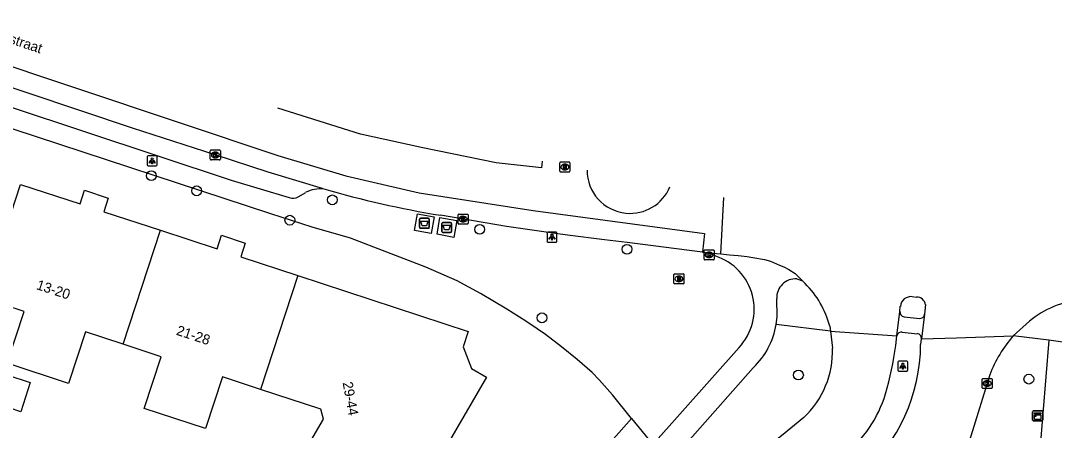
# Model space of a CAD drawing. Extents: x 159961 to 160856, y 382704 to 383353.
# Drawn here: x 160353.9 to 160457.1, y 383299.5 to 383340.4 of the extents above; entities that cross this region are included whole.
import ezdxf

# ---------------------------------------------------------------- set-up
doc = ezdxf.new("R2010")
doc.units = 0
for name, color, linetype in [('IMGEO_Afval_apart_plaats', 7, 'Continuous'), ('IMGEO_Boom', 7, 'Continuous'), ('IMGEO_Brandkraan', 7, 'Continuous'), ('IMGEO_Fietspad_open', 7, 'Continuous'), ('IMGEO_Kast', 7, 'Continuous'), ('IMGEO_Kolk', 7, 'Continuous'), ('IMGEO_Lichtpunt', 7, 'Continuous'), ('IMGEO_Openbare_ruimte_label', 7, 'Continuous'), ('IMGEO_Pand', 7, 'Continuous'), ('IMGEO_Pand_nummerreeks', 7, 'Continuous'), ('IMGEO_Rijbaan_lokaal_gesloten', 7, 'Continuous'), ('IMGEO_Rijbaan_lokaal_open', 7, 'Continuous'), ('IMGEO_Rioolput', 7, 'Continuous'), ('IMGEO_Voetpad_gesloten', 7, 'Continuous'), ('IMGEO_Voetpad_open', 7, 'Continuous')]:
    doc.layers.add(name, color=color, linetype=linetype)

msp = doc.modelspace()

# ---------------------------------------------------------------- linework, layer by layer
at = {"layer": 'IMGEO_Afval_apart_plaats'}
for p, q in [((160393.68, 383319.8), (160393.68, 383320.6)), ((160393.68, 383320.6), (160393.68, 383319.8)), ((160393.78, 383320.7), (160394.57, 383320.7)), ((160394.57, 383320.7), (160393.78, 383320.7)), ((160394.67, 383320.6), (160394.67, 383319.8)), ((160394.67, 383319.8), (160394.67, 383320.6)), ((160394.57, 383319.7), (160393.78, 383319.7)), ((160393.78, 383319.7), (160394.57, 383319.7)), ((160395.91, 383319.39), (160395.91, 383320.19)), ((160395.91, 383320.19), (160395.91, 383319.39)), ((160396.01, 383320.29), (160396.8, 383320.29)), ((160396.8, 383320.29), (160396.01, 383320.29)), ((160396.9, 383320.19), (160396.9, 383319.39)), ((160396.9, 383319.39), (160396.9, 383320.19)), ((160396.8, 383319.29), (160396.01, 383319.29)), ((160396.01, 383319.29), (160396.8, 383319.29))]:
    msp.add_line(p, q, dxfattribs=at)
for points in [[(160393.82, 383320.41), (160394.53, 383320.41), (160394.38, 383319.94), (160393.97, 383319.94), (160393.82, 383320.41)], [(160396.05, 383320.01), (160396.76, 383320.01), (160396.61, 383319.54), (160396.2, 383319.54), (160396.05, 383320.01)]]:
    msp.add_lwpolyline(points, dxfattribs=at)
for centre, start, end in [((160393.78, 383320.6), 90, 180), ((160393.78, 383320.6), 90, 180), ((160394.57, 383320.6), 0, 90), ((160394.57, 383320.6), 360, 90), ((160393.78, 383319.8), 180, 270), ((160393.78, 383319.8), 180, 270), ((160394.57, 383319.8), 270, 0), ((160394.57, 383319.8), 270, 0), ((160396.01, 383320.19), 90, 180), ((160396.01, 383320.19), 90, 180), ((160396.01, 383319.39), 180, 270), ((160396.01, 383319.39), 180, 270), ((160396.8, 383320.19), 0, 90), ((160396.8, 383320.19), 360, 90), ((160396.8, 383319.39), 270, 0), ((160396.8, 383319.39), 270, 0)]:
    msp.add_arc(centre, 0.1, start, end, dxfattribs=at)
at = {"layer": 'IMGEO_Boom'}
for centre in [(160366.92, 383324.95), (160371.45, 383323.44), (160384.99, 383322.54), (160380.75, 383320.51), (160399.69, 383319.59), (160414.4, 383317.61), (160405.91, 383310.76), (160431.52, 383305.05), (160454.52, 383304.64)]:
    msp.add_circle(centre, 0.489, dxfattribs=at)
at = {"layer": 'IMGEO_Brandkraan'}
for p, q in [((160419.09, 383314.23), (160419.09, 383315.08)), ((160419.17, 383315.15), (160420.02, 383315.15)), ((160419.58, 383314.93), (160419.61, 383314.93)), ((160419.6, 383314.37), (160419.58, 383314.37)), ((160420.09, 383315.08), (160420.09, 383314.23)), ((160420.02, 383314.15), (160419.17, 383314.15))]:
    msp.add_line(p, q, dxfattribs=at)
for points in [[(160419.09, 383314.23), (160419.09, 383315.08)], [(160419.17, 383315.15), (160420.02, 383315.15)], [(160419.44, 383314.85), (160419.44, 383314.45), (160419.65, 383314.45)], [(160419.67, 383314.85), (160419.44, 383314.85)], [(160419.62, 383314.77), (160419.56, 383314.77), (160419.56, 383314.7)], [(160419.56, 383314.7), (160419.62, 383314.7)], [(160419.63, 383314.62), (160419.56, 383314.62), (160419.56, 383314.54)], [(160419.56, 383314.54), (160419.63, 383314.54)], [(160420.09, 383315.08), (160420.09, 383314.23)], [(160420.02, 383314.15), (160419.17, 383314.15)]]:
    msp.add_lwpolyline(points, dxfattribs=at)
for centre, radius, start, end in [((160419.17, 383315.08), 0.0765, 91.552, 178.448), ((160419.17, 383315.08), 0.0765, 91.552, 178.448), ((160419.17, 383314.23), 0.0765, 181.552, 268.448), ((160419.17, 383314.23), 0.0765, 181.552, 268.448), ((160419.62, 383314.73), 0.0379, 267.8285, 90.9355), ((160419.63, 383314.58), 0.0404, 269.8759, 90.5077), ((160419.66, 383314.7), 0.251, 268.6676, 293.5347), ((160419.68, 383314.71), 0.145, 59.4692, 91.5367), ((160419.7, 383314.76), 0.0922, 285.5137, 58.1501), ((160419.7, 383314.56), 0.105, 301.3115, 78.989), ((160420.02, 383315.08), 0.0765, 1.552, 88.448), ((160420.02, 383315.08), 0.0765, 1.552, 88.448), ((160420.02, 383314.23), 0.0765, 271.552, 358.448), ((160420.02, 383314.23), 0.0765, 271.552, 358.448)]:
    msp.add_arc(centre, radius, start, end, dxfattribs=at)
for centre, major_axis, ratio, start_param, end_param in [((160419.58, 383314.65), (-0.387, 0.002), 0.722429, 4.712389, 7.853982), ((160419.6, 383314.65), (-0.39, 0.002), 0.717154, 1.570796, 4.712389)]:
    msp.add_ellipse(centre, major_axis=major_axis, ratio=ratio, start_param=start_param, end_param=end_param, dxfattribs=at)
at = {"layer": 'IMGEO_Fietspad_open'}
for points in [[(160423.26, 383316.92), (160422.57, 383317.25)], [(160431.36, 383314.66), (160431.91, 383314.47)], [(160429.29, 383310.11), (160429.38, 383310.87), (160429.35, 383312.69)], [(160416.98, 383298.12), (160425.6, 383307.81)], [(160427, 383305.78), (160412.86, 383289.77)]]:
    msp.add_lwpolyline(points, dxfattribs=at)
for centre, radius, start, end in [((160421.53, 383311.62), 5.57, 316.8313, 71.9442), ((160431.25, 383312.76), 1.9, 86.6517, 182.1118), ((160421.8, 383311.31), 7.59, 313.2183, 350.8667)]:
    msp.add_arc(centre, radius, start, end, dxfattribs=at)
at = {"layer": 'IMGEO_Kast'}
for p, q in [((160454.9, 383300.55), (160454.9, 383301.39)), ((160454.9, 383301.39), (160454.9, 383300.55)), ((160454.98, 383301.48), (160455.82, 383301.48)), ((160455.82, 383301.48), (160454.98, 383301.48)), ((160455.9, 383301.4), (160455.9, 383300.56)), ((160455.9, 383300.56), (160455.9, 383301.4)), ((160455.83, 383300.48), (160454.99, 383300.48)), ((160454.99, 383300.48), (160455.83, 383300.48))]:
    msp.add_line(p, q, dxfattribs=at)
for points in [[(160455.1, 383301.27), (160455.7, 383301.27), (160455.7, 383301.18), (160455.1, 383301.18), (160455.1, 383301.27)], [(160455.1, 383301.09), (160455.7, 383301.09), (160455.7, 383300.6), (160455.1, 383300.6), (160455.1, 383301.09)]]:
    msp.add_lwpolyline(points, dxfattribs=at)
msp.add_circle((160455.18, 383300.94), 0.0377, dxfattribs=at)
for centre, start, end in [((160454.98, 383301.4), 92.4484, 184.2845), ((160454.98, 383301.4), 92.4484, 184.2845), ((160455.82, 383301.4), 2.4484, 94.2845), ((160455.82, 383301.4), 2.4484, 94.2845), ((160454.98, 383300.56), 182.4484, 274.2845), ((160454.98, 383300.56), 182.4484, 274.2845), ((160455.82, 383300.56), 272.4484, 4.2845), ((160455.82, 383300.56), 272.4484, 4.2845)]:
    msp.add_arc(centre, 0.0779, start, end, dxfattribs=at)
at = {"layer": 'IMGEO_Kolk'}
for p, q in [((160372.81, 383326.59), (160372.81, 383327.44)), ((160372.88, 383327.52), (160373.74, 383327.52)), ((160373.32, 383326.74), (160373.29, 383326.74)), ((160373.3, 383327.3), (160373.32, 383327.3)), ((160373.81, 383327.44), (160373.81, 383326.59)), ((160373.74, 383326.52), (160372.88, 383326.52)), ((160397.55, 383320.19), (160397.55, 383321.05)), ((160397.62, 383321.12), (160398.47, 383321.12)), ((160398.03, 383320.9), (160398.06, 383320.9)), ((160398.55, 383321.05), (160398.55, 383320.19)), ((160398.47, 383320.12), (160397.62, 383320.12)), ((160398.06, 383320.34), (160398.03, 383320.34)), ((160422.1, 383316.62), (160422.1, 383317.47)), ((160422.18, 383317.55), (160423.03, 383317.55)), ((160422.59, 383317.33), (160422.62, 383317.33)), ((160423.1, 383317.47), (160423.1, 383316.62)), ((160423.03, 383316.55), (160422.18, 383316.55)), ((160422.61, 383316.77), (160422.59, 383316.77)), ((160449.85, 383303.78), (160449.85, 383304.63)), ((160449.93, 383304.71), (160450.78, 383304.71)), ((160450.34, 383304.49), (160450.37, 383304.49)), ((160450.36, 383303.93), (160450.34, 383303.93)), ((160450.86, 383304.63), (160450.86, 383303.78)), ((160450.78, 383303.71), (160449.93, 383303.71))]:
    msp.add_line(p, q, dxfattribs=at)
for points in [[(160372.81, 383326.59), (160372.81, 383327.44)], [(160372.88, 383327.52), (160373.74, 383327.52)], [(160373.13, 383327.22), (160373.25, 383327.22), (160373.25, 383327.06), (160373.38, 383327.22), (160373.55, 383327.22), (160373.4, 383327.07), (160373.55, 383326.82), (160373.4, 383326.82), (160373.32, 383326.98), (160373.25, 383326.91), (160373.25, 383326.82), (160373.13, 383326.82), (160373.13, 383327.22)], [(160373.81, 383327.44), (160373.81, 383326.59)], [(160373.74, 383326.52), (160372.88, 383326.52)], [(160397.55, 383320.19), (160397.55, 383321.05)], [(160397.62, 383321.12), (160398.47, 383321.12)], [(160397.87, 383320.82), (160397.99, 383320.82), (160397.99, 383320.67), (160398.12, 383320.82), (160398.28, 383320.82), (160398.14, 383320.67), (160398.29, 383320.42), (160398.14, 383320.42), (160398.05, 383320.58), (160397.99, 383320.52), (160397.99, 383320.42), (160397.87, 383320.42), (160397.87, 383320.82)], [(160398.55, 383321.05), (160398.55, 383320.19)], [(160398.47, 383320.12), (160397.62, 383320.12)], [(160422.1, 383316.62), (160422.1, 383317.47)], [(160422.18, 383317.55), (160423.03, 383317.55)], [(160423.1, 383317.47), (160423.1, 383316.62)], [(160423.03, 383316.55), (160422.18, 383316.55)], [(160422.42, 383317.25), (160422.55, 383317.25), (160422.55, 383317.09), (160422.68, 383317.25), (160422.84, 383317.25), (160422.7, 383317.1), (160422.85, 383316.85), (160422.7, 383316.85), (160422.61, 383317.01), (160422.55, 383316.94), (160422.55, 383316.85), (160422.42, 383316.85), (160422.42, 383317.25)], [(160449.85, 383303.78), (160449.85, 383304.63)], [(160449.93, 383304.71), (160450.78, 383304.71)], [(160450.17, 383304.41), (160450.3, 383304.41), (160450.3, 383304.26), (160450.43, 383304.41), (160450.59, 383304.41), (160450.45, 383304.26), (160450.6, 383304.01), (160450.45, 383304.01), (160450.36, 383304.17), (160450.3, 383304.1), (160450.3, 383304.01), (160450.17, 383304.01), (160450.17, 383304.41)], [(160450.86, 383304.63), (160450.86, 383303.78)], [(160450.78, 383303.71), (160449.93, 383303.71)]]:
    msp.add_lwpolyline(points, dxfattribs=at)
for centre, start, end in [((160372.89, 383327.44), 91.552, 178.448), ((160372.89, 383327.44), 91.552, 178.448), ((160373.73, 383327.44), 1.552, 88.448), ((160373.73, 383327.44), 1.552, 88.448), ((160372.89, 383326.59), 181.552, 268.448), ((160372.89, 383326.59), 181.552, 268.448), ((160373.73, 383326.59), 271.552, 358.448), ((160373.73, 383326.59), 271.552, 358.448), ((160397.62, 383321.04), 91.552, 178.448), ((160397.62, 383321.04), 91.552, 178.448), ((160398.47, 383321.04), 1.552, 88.448), ((160398.47, 383321.04), 1.552, 88.448), ((160397.62, 383320.2), 181.552, 268.448), ((160397.62, 383320.2), 181.552, 268.448), ((160398.47, 383320.2), 271.552, 358.448), ((160398.47, 383320.2), 271.552, 358.448), ((160422.18, 383317.47), 91.552, 178.448), ((160422.18, 383317.47), 91.552, 178.448), ((160423.03, 383317.47), 1.552, 88.448), ((160423.03, 383317.47), 1.552, 88.448), ((160422.18, 383316.62), 181.552, 268.448), ((160422.18, 383316.62), 181.552, 268.448), ((160423.03, 383316.62), 271.552, 358.448), ((160423.03, 383316.62), 271.552, 358.448), ((160449.93, 383304.63), 91.552, 178.448), ((160449.93, 383304.63), 91.552, 178.448), ((160450.78, 383304.63), 1.552, 88.448), ((160450.78, 383304.63), 1.552, 88.448), ((160449.93, 383303.78), 181.552, 268.448), ((160449.93, 383303.78), 181.552, 268.448), ((160450.78, 383303.78), 271.552, 358.448), ((160450.78, 383303.78), 271.552, 358.448)]:
    msp.add_arc(centre, 0.0765, start, end, dxfattribs=at)
for centre, major_axis, ratio, start_param, end_param in [((160373.3, 383327.02), (-0.387, 0.002), 0.722429, 4.712389, 7.853982), ((160373.32, 383327.02), (-0.39, 0.002), 0.717154, 1.570796, 4.712389), ((160398.03, 383320.62), (-0.387, 0.002), 0.722429, 4.712389, 7.853982), ((160398.06, 383320.62), (-0.39, 0.002), 0.717154, 1.570796, 4.712389), ((160422.59, 383317.05), (-0.387, 0.002), 0.722429, 4.712389, 7.853982), ((160422.61, 383317.05), (-0.39, 0.002), 0.717154, 1.570796, 4.712389), ((160450.34, 383304.21), (-0.387, 0.002), 0.722429, 4.712389, 7.853982), ((160450.37, 383304.21), (-0.39, 0.002), 0.717154, 1.570796, 4.712389)]:
    msp.add_ellipse(centre, major_axis=major_axis, ratio=ratio, start_param=start_param, end_param=end_param, dxfattribs=at)
at = {"layer": 'IMGEO_Lichtpunt'}
for p, q in [((160366.5, 383326.84), (160366.5, 383326.03)), ((160366.5, 383326.84), (160366.5, 383326.03)), ((160367.4, 383326.93), (160366.6, 383326.93)), ((160367.4, 383326.93), (160366.6, 383326.93)), ((160367.5, 383326.03), (160367.5, 383326.84)), ((160367.5, 383326.03), (160367.5, 383326.84)), ((160366.6, 383325.93), (160367.4, 383325.93)), ((160366.6, 383325.93), (160367.4, 383325.93)), ((160406.42, 383319.23), (160406.42, 383318.42)), ((160406.42, 383319.23), (160406.42, 383318.42)), ((160407.32, 383319.32), (160406.51, 383319.32)), ((160407.32, 383319.32), (160406.51, 383319.32)), ((160407.41, 383318.42), (160407.41, 383319.23)), ((160407.41, 383318.42), (160407.41, 383319.23)), ((160406.51, 383318.33), (160407.32, 383318.33)), ((160406.51, 383318.33), (160407.32, 383318.33)), ((160441.44, 383306.35), (160441.44, 383305.55)), ((160441.44, 383306.35), (160441.44, 383305.55)), ((160442.34, 383306.45), (160441.54, 383306.45)), ((160442.34, 383306.45), (160441.54, 383306.45)), ((160442.44, 383305.55), (160442.44, 383306.35)), ((160442.44, 383305.55), (160442.44, 383306.35)), ((160441.54, 383305.45), (160442.34, 383305.45)), ((160441.54, 383305.45), (160442.34, 383305.45))]:
    msp.add_line(p, q, dxfattribs=at)
for points in [[(160366.88, 383326.5), (160366.92, 383326.47), (160366.73, 383326.21), (160366.69, 383326.24), (160366.88, 383326.5)], [(160366.98, 383326.45), (160367.03, 383326.45), (160367.03, 383326.13), (160366.98, 383326.13), (160366.98, 383326.45)], [(160367.09, 383326.47), (160367.13, 383326.5), (160367.31, 383326.24), (160367.28, 383326.21), (160367.09, 383326.47)], [(160406.79, 383318.89), (160406.83, 383318.87), (160406.64, 383318.6), (160406.6, 383318.63), (160406.79, 383318.89)], [(160406.89, 383318.85), (160406.94, 383318.85), (160406.94, 383318.52), (160406.89, 383318.52), (160406.89, 383318.85)], [(160407, 383318.87), (160407.04, 383318.89), (160407.23, 383318.63), (160407.19, 383318.6), (160407, 383318.87)], [(160441.82, 383306.02), (160441.85, 383305.99), (160441.67, 383305.73), (160441.63, 383305.75), (160441.82, 383306.02)], [(160441.92, 383305.97), (160441.97, 383305.97), (160441.97, 383305.65), (160441.92, 383305.65), (160441.92, 383305.97)], [(160442.03, 383305.99), (160442.07, 383306.02), (160442.25, 383305.75), (160442.21, 383305.73), (160442.03, 383305.99)]]:
    msp.add_lwpolyline(points, dxfattribs=at)
for centre in [(160367, 383326.63), (160406.92, 383319.03), (160441.94, 383306.15)]:
    msp.add_circle(centre, 0.0994, dxfattribs=at)
for centre, start, end in [((160366.6, 383326.84), 90, 180), ((160366.6, 383326.84), 90, 180), ((160367.4, 383326.84), 0, 90), ((160367.4, 383326.84), 0, 90), ((160366.6, 383326.03), 180, 270), ((160366.6, 383326.03), 180, 270), ((160367.4, 383326.03), 270, 0), ((160367.4, 383326.03), 270, 360), ((160406.51, 383319.23), 90, 180), ((160406.51, 383319.23), 90, 180), ((160406.51, 383318.42), 180, 270), ((160406.51, 383318.42), 180, 270), ((160407.32, 383319.23), 0, 90), ((160407.32, 383319.23), 0, 90), ((160407.32, 383318.42), 270, 0), ((160407.32, 383318.42), 270, 360), ((160441.54, 383306.35), 90, 180), ((160441.54, 383306.35), 90, 180), ((160442.34, 383306.35), 0, 90), ((160442.34, 383306.35), 0, 90), ((160441.54, 383305.55), 180, 270), ((160441.54, 383305.55), 180, 270), ((160442.34, 383305.55), 270, 0), ((160442.34, 383305.55), 270, 360)]:
    msp.add_arc(centre, 0.0946, start, end, dxfattribs=at)
at = {"layer": 'IMGEO_Pand'}
for points in [[(160364.12, 383308.12), (160360.35, 383309.35), (160358.66, 383304.22), (160352.53, 383306.23), (160354.22, 383311.39), (160350.13, 383312.73), (160353.85, 383324.09), (160359.8, 383322.13), (160360.25, 383323.5), (160362.61, 383322.72), (160362.17, 383321.36), (160367.85, 383319.5)], [(160364.12, 383308.12), (160367.85, 383319.5)], [(160367.85, 383319.5), (160373.48, 383317.65), (160373.92, 383319), (160376.3, 383318.22), (160375.85, 383316.85), (160381.54, 383314.98)], [(160381.54, 383314.98), (160377.81, 383303.62)], [(160381.54, 383314.98), (160398.56, 383309.4), (160398.05, 383307.85), (160398.89, 383305.7), (160400.38, 383304.83), (160391.32, 383289.27)], [(160377.81, 383303.62), (160374.01, 383304.86), (160372.32, 383299.71), (160366.2, 383301.72), (160367.89, 383306.88), (160364.12, 383308.12)], [(160351.53, 383302.16), (160352.48, 383305.06), (160354.83, 383304.29), (160353.88, 383301.39), (160351.53, 383302.16)], [(160380.98, 383295.28), (160384.1, 383300.63), (160383.83, 383301.64), (160377.81, 383303.62)]]:
    msp.add_lwpolyline(points, dxfattribs=at)
at = {"layer": 'IMGEO_Rijbaan_lokaal_gesloten'}
for points in [[(160339.41, 383340.39), (160379.54, 383326.97), (160386.35, 383324.94), (160393.65, 383323.24), (160405.05, 383321.48), (160422.13, 383319.19), (160421.93, 383317.33)], [(160384.12, 383323.65), (160378.57, 383325.32), (160373.3, 383327.02), (160365.04, 383329.7), (160338.82, 383338.48)], [(160405.95, 383326.4), (160405.88, 383325.73), (160401.33, 383326.23), (160394.04, 383327.74), (160387.81, 383329.1), (160379.56, 383331.68)], [(160423.76, 383317.14), (160424.08, 383322.77)], [(160421.93, 383317.33), (160414.42, 383318.27), (160413.3, 383318.4), (160412.17, 383318.54), (160408.47, 383319.03), (160407.26, 383319.18), (160402.36, 383319.89), (160395.78, 383321)], [(160421.93, 383317.33), (160422.57, 383317.25)], [(160422.57, 383317.25), (160422.89, 383317.21), (160423.76, 383317.14)], [(160423.76, 383317.14), (160424.64, 383317.06), (160425.51, 383316.97), (160426.39, 383316.87), (160426.96, 383316.79), (160428.13, 383316.57), (160428.73, 383316.41), (160429.64, 383316.03), (160430.06, 383315.85), (160430.57, 383315.59), (160431.2, 383315.19), (160431.91, 383314.47)], [(160431.91, 383314.47), (160432.06, 383314.32), (160432.18, 383314.19)], [(160442.88, 383312.88), (160443.32, 383312.83)], [(160441.34, 383308.96), (160441.65, 383311.41)], [(160441.65, 383311.41), (160441.69, 383311.91)], [(160444.21, 383312.08), (160444.11, 383311.12)], [(160444.11, 383311.12), (160443.8, 383308.67)], [(160452.95, 383308.95), (160454.59, 383310.43)], [(160434.64, 383309.92), (160434.73, 383309.44)], [(160434.73, 383309.44), (160441.34, 383308.96)], [(160434.73, 383309.44), (160434.92, 383307.74)], [(160441.23, 383308.01), (160441.34, 383308.96)], [(160443.72, 383308.11), (160443.8, 383308.67)], [(160443.8, 383308.67), (160447.31, 383308.78), (160452.95, 383308.95)], [(160450.62, 383305.06), (160448.73, 383298.96), (160447.98, 383296.96), (160446.66, 383294.65)], [(160432.06, 383300.81), (160429.84, 383298.99), (160428.03, 383297.56), (160423.82, 383294.36), (160420.78, 383291.69)]]:
    msp.add_lwpolyline(points, dxfattribs=at)
for centre, radius, start, end in [((160412.98, 383423.91), 104.34, 253.9456, 260.5122), ((160425.55, 383307.52), 9.41, 14.7966, 45.1519), ((160442.75, 383311.82), 1.06, 82.7049, 175.4287), ((160443.33, 383311.94), 0.889, 8.6733, 90.9), ((160460.54, 383303.28), 9.3, 94.916, 129.7638), ((160426.24, 383308.2), 17.48, 311.253, 359.7077), ((160462.7, 383300.46), 12.93, 138.9511, 159.1344), ((160425.84, 383307.43), 9.08, 313.1804, 1.9513), ((160411.05, 383311.86), 30.42, 343.4021, 352.7287), ((160428.09, 383306.89), 12.68, 309.1172, 342.9163)]:
    msp.add_arc(centre, radius, start, end, dxfattribs=at)
at = {"layer": 'IMGEO_Rijbaan_lokaal_open'}
for centre, start, end in [((160414.69, 383325.47), 179.521, 264.607), ((160414.73, 383325.46), 264.145, 337.8093)]:
    msp.add_arc(centre, 4.27, start, end, dxfattribs=at)
at = {"layer": 'IMGEO_Rioolput'}
for p, q in [((160407.7, 383325.4), (160407.7, 383326.25)), ((160407.77, 383326.32), (160408.63, 383326.32)), ((160408.19, 383326.1), (160408.21, 383326.1)), ((160408.7, 383326.25), (160408.7, 383325.4)), ((160408.63, 383325.32), (160407.77, 383325.32)), ((160408.21, 383325.54), (160408.19, 383325.54))]:
    msp.add_line(p, q, dxfattribs=at)
for points in [[(160407.7, 383325.4), (160407.7, 383326.25)], [(160407.77, 383326.32), (160408.63, 383326.32)], [(160408.29, 383326.02), (160408.04, 383326.02), (160408.04, 383325.62)], [(160408.04, 383325.62), (160408.16, 383325.62), (160408.16, 383325.79), (160408.17, 383325.79)], [(160408.22, 383325.94), (160408.16, 383325.94), (160408.16, 383325.86)], [(160408.16, 383325.86), (160408.21, 383325.86)], [(160408.22, 383325.76), (160408.29, 383325.62), (160408.43, 383325.62), (160408.36, 383325.75)], [(160408.7, 383326.25), (160408.7, 383325.4)], [(160408.63, 383325.32), (160407.77, 383325.32)]]:
    msp.add_lwpolyline(points, dxfattribs=at)
for centre, radius, start, end in [((160407.78, 383326.25), 0.0765, 91.552, 178.448), ((160407.78, 383326.25), 0.0765, 91.552, 178.448), ((160408.17, 383325.73), 0.0533, 26.0293, 88.6989), ((160408.2, 383326.05), 0.19, 274.7715, 282.9687), ((160408.22, 383325.85), 0.0964, 77.0061, 93.1865), ((160408.24, 383325.9), 0.0378, 276.6634, 79.6772), ((160408.29, 383325.91), 0.109, 350.3612, 89.416), ((160408.29, 383325.91), 0.112, 277.5842, 350.9817), ((160408.27, 383325.7), 0.108, 29.5134, 73.7905), ((160408.62, 383326.25), 0.0765, 1.552, 88.448), ((160408.62, 383326.25), 0.0765, 1.552, 88.448), ((160407.78, 383325.4), 0.0765, 181.552, 268.448), ((160407.78, 383325.4), 0.0765, 181.552, 268.448), ((160408.62, 383325.4), 0.0765, 271.552, 358.448), ((160408.62, 383325.4), 0.0765, 271.552, 358.448)]:
    msp.add_arc(centre, radius, start, end, dxfattribs=at)
for centre, major_axis, ratio, start_param, end_param in [((160408.19, 383325.82), (-0.387, 0.002), 0.722429, 4.712389, 7.853982), ((160408.21, 383325.82), (-0.39, 0.002), 0.717154, 1.570796, 4.712389)]:
    msp.add_ellipse(centre, major_axis=major_axis, ratio=ratio, start_param=start_param, end_param=end_param, dxfattribs=at)
at = {"layer": 'IMGEO_Voetpad_gesloten'}
for points in [[(160395.17, 383320.85), (160394.86, 383319.18), (160393.18, 383319.48), (160393.49, 383321.16), (160395.17, 383320.85)], [(160397.42, 383320.49), (160397.12, 383318.78), (160395.44, 383319.1), (160395.73, 383320.77), (160397.42, 383320.49)]]:
    msp.add_lwpolyline(points, dxfattribs=at)
at = {"layer": 'IMGEO_Voetpad_open'}
for points in [[(160338.25, 383336.65), (160374.89, 383324.52), (160380.69, 383322.79)], [(160414.86, 383300.71), (160412.95, 383303.06), (160411.64, 383304.57), (160410.93, 383305.29), (160409.42, 383306.61), (160407.85, 383307.87), (160406.28, 383309.1), (160405.45, 383309.67), (160404.29, 383310.44), (160402.42, 383311.61), (160399.78, 383313.2), (160397.45, 383314.44), (160394.32, 383315.83), (160390.43, 383317.33), (160386.79, 383318.7), (160382.97, 383319.81), (160378.84, 383321.13), (160353.14, 383329.61)], [(160381.58, 383322.84), (160382.34, 383323.29)], [(160434.73, 383309.44), (160429.29, 383310.11)], [(160442.06, 383310.86), (160443.59, 383310.7)], [(160441.88, 383309.34), (160443.41, 383309.18)], [(160456.52, 383308.53), (160452.95, 383308.95)], [(160456.52, 383308.53), (160455.33, 383293.88)], [(160459.99, 383308.02), (160456.52, 383308.53)], [(160402.94, 383286.98), (160410.52, 383295.83), (160414.86, 383300.71)], [(160414.86, 383300.71), (160416.98, 383298.12)]]:
    msp.add_lwpolyline(points, dxfattribs=at)
for centre, radius, start, end in [((160383.97, 383319.74), 3.91, 87.7499, 114.5847), ((160381.09, 383323.64), 0.943, 245.1184, 301.4482), ((160442.18, 383311.38), 0.535, 176.1197, 257.0263), ((160443.64, 383311.18), 0.478, 263.9907, 352.4974), ((160441.84, 383308.83), 0.515, 84.9621, 164.6807), ((160443.32, 383308.71), 0.483, 355.5661, 79.1698)]:
    msp.add_arc(centre, radius, start, end, dxfattribs=at)

# ---------------------------------------------------------------- texts
at = {"layer": 'IMGEO_Openbare_ruimte_label'}
msp.add_text('Willemstraat', height=1, rotation=341.5107, dxfattribs=at).set_placement((160348.85, 383339.48))
at = {"layer": 'IMGEO_Pand_nummerreeks'}
for s, rotation, p in [('13-20', 341.9932, (160355.37, 383313.64)), ('21-28', 341.8563, (160369.34, 383309.09)), ('29-44', 280.4375, (160386.01, 383304.29))]:
    msp.add_text(s, height=1, rotation=rotation, dxfattribs=at).set_placement(p)

doc.saveas('drawing.dxf')
